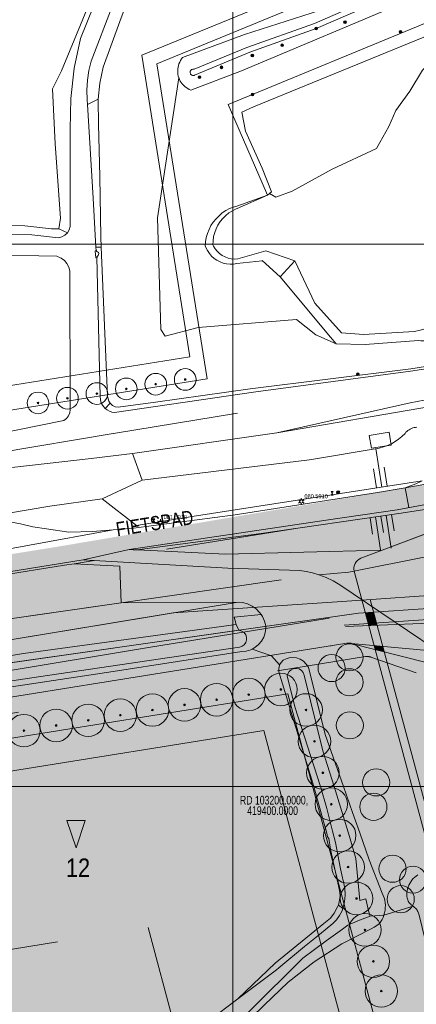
# Model space of a CAD drawing. Header units: metres. Extents: x 102313 to 104557, y 415820 to 422103.
# Tile 509 of 656: x 103161 to 103234, y 419360 to 419541. Entities that reach past the tile are written whole.
import ezdxf
from ezdxf.enums import TextEntityAlignment as Align

# ---------------------------------------------------------------- set-up
doc = ezdxf.new("R2010")
doc.units = ezdxf.units.M
doc.header["$MEASUREMENT"] = 0
for name, pattern in [('DGN Style 2', [121.043411, 72.626047, -48.417365]), ('DGN Style 3', [169.460776, 121.043411, -48.417365]), ('DGN Style 4', [193.790502, 96.834729, -48.417365, 0.121043, -48.417365]), ('DGN Style 5', [84.730388, 36.313023, -48.417365])]:
    doc.linetypes.add(name, pattern=pattern)
for name, color, linetype, lineweight in [('00-Beschermingszone binnenzijde', 41, 'Continuous', 0), ('00-Bouwgrens', 1, 'Continuous', 0), ('00-Bouwhoogten', 7, 'Continuous', 0), ('00-Coordinaten', 7, 'Continuous', 0), ('00-Exploitatie-BPGrens', 7, 'Continuous', 40), ('00-Fietspad', 6, 'Continuous', 0), ('00-kavel', 52, 'Continuous', 0), ('00-Rijweg', 2, 'Continuous', 0), ('00-scheidingslijn bouwhoogten', 1, 'DGN Style 2', 0), ('00-Straatbomen-nieuw', 73, 'Continuous', 0), ('00-Taludlijn', 3, 'DGN Style 2', 0), ('00-tekst26', 7, 'Continuous', 0), ('00-Water', 4, 'Continuous', 0), ('01-Best-Rijweg', 232, 'Continuous', 0), ('04- groen bovenwijks hatch', 91, 'Continuous', 0), ('04-best-rijweg hatch', 252, 'Continuous', 0), ('04-Drassig-Groen hatch', 73, 'Continuous', 0), ('04-fietspad hatch', 1, 'Continuous', 0), ('04-groen hatch', 93, 'Continuous', 0), ('04-Uitgifte-groot hatch', 31, 'Continuous', 0), ('04-water hatch', 141, 'Continuous', 0), ('05-Milieucategorie RW', 6, 'DGN Style 5', 0), ('afsluiters', 5, 'Continuous', 0), ('BOMEN', 7, 'Continuous', 0), ('Hek', 30, 'DGN Style 4', 0), ('Muur', 12, 'Continuous', 0), ('Oever_slootkant', 92, 'Continuous', 0), ('openbare verlichtingsobj  label', 2, 'Continuous', 0), ('openbare verlichtingsobject', 2, 'Continuous', 0), ('Rijbaan', 7, 'Continuous', 0), ('Terrein_bouwland', 92, 'Continuous', 0), ('Terrein_groenvoorziening', 3, 'Continuous', 0), ('Terrein_onbegroeid', 94, 'Continuous', 0), ('Terrein_weiland', 3, 'Continuous', 0), ('verkeersborden', 30, 'Continuous', 0), ('water', 2, 'Continuous', 0)]:
    doc.layers.add(name, color=color, linetype=linetype, lineweight=lineweight)
doc.styles.add('Style-WORKING', font='WORKING.shx')

# ---------------------------------------------------------------- blocks, each defined once
blk = doc.blocks.new('155')
at = {"layer": 'afsluiters'}
for p, q in [((0.2, 0.35), (-0.2, 0.35)), ((-0.2, -0.35), (0.2, 0.35)), ((-0.2, 0.35), (0.2, -0.35)), ((0.2, -0.35), (-0.2, -0.35))]:
    blk.add_line(p, q, dxfattribs=at)
blk = doc.blocks.new('145_24')
at = {"layer": 'BOMEN'}
h = blk.add_hatch(color=7, dxfattribs=at)
edge = h.paths.add_edge_path()
edge.add_arc((0, 0), 0.25, 0, 360)
blk.add_circle((0, 0), 0.25, dxfattribs=at)
blk = doc.blocks.new('125')
at = {"layer": 'verkeersborden'}
for p, q in [((0.212, 0.212), (-0.212, -0.212)), ((0.212, -0.212), (-0.212, 0.212))]:
    blk.add_line(p, q, dxfattribs=at)
blk.add_circle((0, 0), 0.3, dxfattribs=at)
blk = doc.blocks.new('135')
at = {"layer": 'openbare verlichtingsobject'}
for p, q in [((-0.52, 0.3), (-0.26, 0.15)), ((0, 0.3), (0, 0.6)), ((0.26, 0.15), (0.52, 0.3)), ((-0.52, -0.3), (-0.26, -0.15)), ((0, -0.6), (0, -0.3)), ((0.26, -0.15), (0.52, -0.3))]:
    blk.add_line(p, q, dxfattribs=at)
blk.add_circle((0, 0), 0.3, dxfattribs=at)

msp = doc.modelspace()

# ---------------------------------------------------------------- hatches: boundary and pattern name
at = {"layer": '04- groen bovenwijks hatch'}
for points in [[(103222.387, 419439.684, -0.3853873), (103223.612, 419442.073), (103228.007, 419443.732), (103260.227, 419455.895), (103267.019, 419457.782), (103242.811, 419453.332), (103236.925, 419452.256), (103234.953, 419451.888), (103232.468, 419451.431), (103230.326, 419451.037), (103217.223, 419449.109), (103202.138, 419446.856), (103206.548, 419430.381), (103161.872, 419423.221), (103178.281, 419425.552), (103195.824, 419428.044), (103195.951, 419428.062), (103223.147, 419431.925), (103224.44, 419432.013), (103223.808, 419434.376)], [(103093.979, 419412.339), (103091.372, 419428.676), (103118.588, 419433.13), (103172.373, 419441.791), (103180.832, 419443.673), (103202.138, 419446.856), (103206.548, 419430.381), (103161.872, 419423.221), (103155.47, 419422.311), (103132.903, 419418.578)]]:
    msp.add_hatch(color=256, dxfattribs=at).paths.add_polyline_path(points)
at = {"layer": '04-best-rijweg hatch'}
for points in [[(103232.468, 419451.431), (103232.077, 419453.561), (103269.458, 419459.866), (103630.473, 419607.968), (103679.145, 419627.935), (103772.275, 419666.141), (103771.447, 419668.159), (103772.316, 419668.529), (103772.56, 419668.779), (103784.329, 419673.798), (103790.112, 419676.264), (103789.285, 419672.256), (103788.916, 419670.468), (103774.906, 419664.542), (103755.021, 419656.361), (103735.243, 419648.013), (103718.499, 419640.845), (103704.117, 419634.656), (103689.735, 419628.467), (103683.868, 419626.19), (103678.001, 419623.913), (103661.849, 419617.335), (103645.697, 419610.757), (103642.883, 419609.45), (103640.61, 419608.395), (103640.624, 419608.357), (103640.07, 419608.144), (103636.951, 419606.909), (103626.837, 419602.903), (103623.501, 419601.582), (103610.333, 419596.741), (103596.619, 419591.208), (103595.495, 419590.754), (103573.951, 419582.131), (103569.402, 419580.329), (103564.854, 419578.526), (103542.696, 419569.514), (103520.537, 419560.501), (103507.346, 419555.046), (103494.155, 419549.59), (103475.594, 419541.914), (103466.521, 419538.192), (103457.448, 419534.47), (103448.654, 419530.85), (103434.886, 419525.182), (103421.118, 419519.515), (103409.69, 419514.811), (103398.262, 419510.106), (103396.499, 419509.364), (103390.333, 419506.769), (103380.819, 419502.694), (103371.304, 419498.62), (103362.913, 419495.075), (103346.435, 419488.041), (103324.814, 419479.112), (103303.192, 419470.184), (103292.94, 419465.932), (103287.883, 419463.835), (103282.826, 419461.738), (103283.125, 419461.007), (103277.442, 419459.36), (103267.019, 419457.782), (103242.811, 419453.332), (103236.925, 419452.256), (103234.953, 419451.888)], [(103223.612, 419442.073, 0.3853873), (103222.387, 419439.684), (103223.808, 419434.376), (103225.332, 419434.48), (103238.076, 419435.351), (103237.69, 419440.995, -0.4011568), (103238.814, 419443.521), (103241.317, 419444.542), (103277.442, 419459.36), (103267.019, 419457.782), (103260.227, 419455.895), (103228.007, 419443.732)], [(103081.74, 419427.1), (103081.455, 419428.878), (103082.97, 419429.121), (103167.552, 419442.677), (103232.077, 419453.561), (103232.468, 419451.431), (103230.326, 419451.037), (103217.223, 419449.109), (103180.832, 419443.673), (103172.373, 419441.791), (103118.588, 419433.13)]]:
    msp.add_hatch(color=256, dxfattribs=at).paths.add_polyline_path(points)
at = {"layer": '04-Drassig-Groen hatch'}
for points in [[(103226.492, 419430.149), (103225.965, 419432.118), (103292.651, 419436.676), (103374.538, 419458.76), (103584.282, 419543.302), (103602.708, 419538.83), (103602.719, 419536.769), (103584.435, 419541.207), (103375.175, 419456.86), (103292.983, 419434.694)], [(103226.606, 419429.723), (103226.492, 419430.149), (103292.983, 419434.694), (103375.175, 419456.86), (103584.435, 419541.207), (103602.719, 419536.769), (103602.735, 419533.794), (103602.742, 419532.569), (103602.556, 419524.188), (103601.438, 419516.72), (103600.455, 419513.723), (103596.358, 419496.398), (103594.868, 419489.72), (103600.06, 419524.402), (103600.242, 419532.59), (103600.229, 419535.007), (103584.607, 419538.798), (103375.896, 419454.673), (103293.313, 419432.4)], [(103586.666, 419500.823, 0.6159828), (103583.982, 419503.181), (103387.899, 419424.145), (103250.642, 419387.127, -0.4147622), (103248.189, 419388.541), (103238.824, 419423.526, 0.2891735), (103237.257, 419424.975), (103221.81, 419426.383), (103226.247, 419425.261), (103227.913, 419424.841), (103235.657, 419422.884, -0.2718558), (103237.099, 419421.462), (103247.177, 419383.815), (103247.178, 419383.811), (103388.631, 419421.96), (103581.888, 419499.857, -0.5065971), (103585.573, 419496.619)], [(103195.951, 419428.062), (103223.147, 419431.925), (103224.44, 419432.013), (103224.967, 419430.045), (103211.235, 419429.106)]]:
    msp.add_hatch(color=256, dxfattribs=at).paths.add_polyline_path(points)
at = {"layer": '04-fietspad hatch'}
msp.add_hatch(color=256, dxfattribs=at).paths.add_polyline_path([(103240.048, 419373.706), (103226.247, 419425.261), (103227.913, 419424.841), (103241.108, 419375.545), (103390.668, 419415.881), (103570.882, 419488.52), (103580.25, 419486.084), (103579.873, 419484.632), (103570.983, 419486.944), (103391.145, 419414.456)])
at = {"layer": '04-groen hatch'}
for points in [[(103238.756, 419443.496, 0.9413047), (103240.163, 419439.759), (103239.573, 419441.67), (103245.306, 419443.44), (103251.039, 419445.21), (103256.772, 419446.98), (103257.612, 419447.24), (103262.505, 419448.75), (103268.238, 419450.52), (103270.513, 419451.223), (103282.179, 419454.895), (103282.78, 419452.987), (103284.581, 419447.264), (103286.082, 419442.495), (103283.221, 419441.594), (103280.836, 419440.843), (103278.451, 419440.093), (103276.067, 419439.342), (103273.682, 419438.592), (103271.297, 419437.841), (103269.796, 419442.61), (103249.133, 419436.107), (103238.076, 419435.351), (103225.332, 419434.48), (103225.965, 419432.118), (103292.651, 419436.676), (103374.538, 419458.76), (103584.282, 419543.302), (103602.708, 419538.83), (103602.695, 419541.303), (103584.101, 419545.816), (103383.168, 419464.826), (103373.774, 419461.04), (103292.133, 419439.021), (103288.332, 419448.298), (103285.883, 419454.276), (103283.125, 419461.007), (103277.442, 419459.36), (103241.317, 419444.542), (103238.815, 419443.519), (103238.757, 419443.495)], [(103582.433, 419494.48, 0.6159828), (103579.75, 419496.839), (103389.267, 419420.06), (103249.63, 419382.401, -0.4147622), (103247.177, 419383.815), (103237.099, 419421.462, 0.2718558), (103235.657, 419422.884), (103227.913, 419424.841), (103241.108, 419375.545), (103390.668, 419415.881), (103570.882, 419488.52), (103580.25, 419486.084)], [(103221.81, 419426.383, 0.1019502), (103221.004, 419426.418), (103218.136, 419425.959), (103217.55, 419425.865), (103088.256, 419405.143, 0.4047969), (103083.42, 419398.683), (103083.659, 419396.81), (103209.722, 419417.015), (103210.11, 419417.077), (103212.982, 419406.346), (103225.601, 419359.207), (103230.772, 419339.887), (103398.111, 419384.681), (103410.33, 419387.952), (103571.976, 419454.265), (103574.031, 419462.167), (103578.269, 419478.464), (103579.873, 419484.632), (103570.983, 419486.944), (103391.145, 419414.456), (103240.048, 419373.706), (103226.247, 419425.261)]]:
    msp.add_hatch(color=256, dxfattribs=at).paths.add_polyline_path(points)
at = {"layer": '04-Uitgifte-groot hatch'}
msp.add_hatch(color=256, dxfattribs=at).paths.add_polyline_path([(103128.553, 419189.339, -0.0011262), (103128.557, 419189.325), (103129.846, 419184.51), (103129.912, 419184.264), (103131.125, 419179.73), (103168.057, 419187.279), (103264.698, 419213.149), (103230.772, 419339.887), (103225.601, 419359.207), (103212.982, 419406.346), (103210.11, 419417.077), (103083.659, 419396.81), (103086.465, 419374.776), (103093.317, 419320.97), (103108.788, 419263.176), (103128.487, 419189.584)])
at = {"layer": '04-water hatch'}
h = msp.add_hatch(color=256, dxfattribs=at)
h.paths.add_polyline_path([(103583.982, 419503.181, -0.6159828), (103586.666, 419500.823), (103585.573, 419496.619, -0.0833697), (103585.319, 419495.644), (103582.67, 419485.455), (103593.3, 419482.691), (103594.864, 419489.701), (103594.868, 419489.72), (103600.06, 419524.402), (103600.242, 419532.59), (103600.229, 419535.007), (103584.607, 419538.798), (103375.896, 419454.673), (103293.313, 419432.4), (103226.606, 419429.723), (103227.642, 419425.851), (103237.257, 419424.975, -0.2891735), (103238.824, 419423.526), (103248.189, 419388.541, 0.4147622), (103250.642, 419387.127), (103251.145, 419387.263), (103387.899, 419424.145)])
h.paths.add_polyline_path([(103362.083, 419421.325), (103359.791, 419430.236), (103383.698, 419436.683), (103465.101, 419469.495), (103468.54, 419460.962), (103386.626, 419427.944)])
h.paths.add_polyline_path([(103247.954, 419406.82), (103246.015, 419414.065), (103263.272, 419418.503), (103265.14, 419411.24)])
h.paths.add_polyline_path([(103316.567, 419419.614), (103314.699, 419426.878), (103353.039, 419437.219), (103354.907, 419429.954)])
h.paths.add_polyline_path([(103252.018, 419391.641), (103248.242, 419405.747), (103265.583, 419406.341), (103274.859, 419415.38), (103306.724, 419424.698), (103316.045, 419418.438), (103349.322, 419427.413), (103351.614, 419418.502)])
h.paths.add_polyline_path([(103413.018, 419449.58), (103410.139, 419456.722), (103443.753, 419470.27), (103446.632, 419463.129)])
h.paths.add_polyline_path([(103447.559, 419463.503), (103444.681, 419470.644), (103472.003, 419481.657), (103474.882, 419474.516)])
h.paths.add_polyline_path([(103244.651, 419419.162), (103242.675, 419426.544), (103265.021, 419428.071), (103265.533, 419420.589)])
h.paths.add_polyline_path([(103561.837, 419509.565), (103558.958, 419516.708), (103587.845, 419528.351), (103590.724, 419521.208)])
h.paths.add_polyline_path([(103561.462, 419498.416), (103558.023, 419506.949), (103585.822, 419518.154), (103589.261, 419509.621)])
h.paths.add_polyline_path([(103266.531, 419420.657), (103266.019, 419428.14), (103293.763, 419430.036), (103376.671, 419452.396), (103584.792, 419536.284), (103587.822, 419535.549), (103589.947, 419530.275), (103557.313, 419517.122), (103553.399, 419501.001), (103507.853, 419476.673), (103472.524, 419482.945), (103379.197, 419445.327), (103378.913, 419445.232), (103295.007, 419422.603)])
msp.add_hatch(color=256, dxfattribs=at).paths.add_polyline_path([(103087.275, 419411.265, 0.1186017), (103082.093, 419409.104), (103083.42, 419398.683, -0.4047969), (103088.256, 419405.143), (103217.55, 419425.865), (103218.136, 419425.959), (103221.004, 419426.418, -0.1019502), (103221.81, 419426.383), (103226.051, 419425.996), (103225.069, 419429.662), (103211.235, 419429.106), (103195.951, 419428.062), (103195.824, 419428.044), (103178.281, 419425.552), (103155.47, 419422.311), (103132.903, 419418.578)])

# ---------------------------------------------------------------- linework, layer by layer
at = {"layer": '00-Beschermingszone binnenzijde', "linetype": 'DGN Style 3', "flags": 128}
for points in [[(103081.377, 419449.218), (103087.193, 419450.14), (103107.104, 419453.297), (103177.88, 419465.088), (103177.955, 419465.1), (103266.054, 419479.436), (103332.029, 419506.263), (103341.329, 419510.167), (103419.22, 419542.869), (103478.818, 419567.07), (103510.778, 419580.047), (103574.219, 419606.241), (103574.332, 419606.287), (103626.621, 419627.05), (103677.746, 419647.979), (103697.412, 419656.029), (103747.545, 419678.654), (103760.528, 419689.492), (103767.665, 419694.172), (103799.308, 419711.469), (103800.055, 419711.857), (103800.334, 419711.992), (103823.339, 419722.897), (103964.454, 419770.371), (103968.423, 419772.245), (103977.509, 419776.109), (103997.059, 419784.271), (103999.099, 419785.258)], [(103999.904, 419749.236), (103945.564, 419729.618), (103865.475, 419698.605), (103856.373, 419694.29), (103817.988, 419676.094), (103809.425, 419671.414), (103801.965, 419667.336), (103785.858, 419658.531), (103771.079, 419646.195), (103770.438, 419645.682), (103769.374, 419644.92), (103768.263, 419644.229), (103767.109, 419643.612), (103766.49, 419643.319), (103713.543, 419619.424), (103712.97, 419619.176), (103712.893, 419619.145), (103641.677, 419589.992), (103641.481, 419589.913), (103589.361, 419569.218), (103556.277, 419555.558), (103516.166, 419539.903), (103458.113, 419516.548), (103417.868, 419500), (103415.973, 419499.221), (103389.925, 419487.982), (103352.433, 419472.071), (103325.492, 419460.953), (103279.058, 419441.543), (103279.028, 419441.531), (103279.026, 419441.53), (103274.707, 419440.318), (103206.085, 419429.152), (103184.416, 419425.626), (103113.598, 419413.828), (103113.443, 419413.803), (103087.34, 419409.664)]]:
    msp.add_lwpolyline(points, dxfattribs=at)
at = {"layer": '00-Bouwgrens'}
for p, q in [((103183.158, 419534.848), (103535.725, 419679.623)), ((103183.158, 419534.848), (103192.034, 419479.238)), ((103192.034, 419479.238), (103082.075, 419461.687)), ((103091.827, 419392.043), (103205.713, 419410.295)), ((103205.713, 419410.295), (103226.528, 419332.539))]:
    msp.add_line(p, q, dxfattribs=at)
at = {"layer": '00-Bouwgrens', "flags": 128}
msp.add_lwpolyline([(103225.155, 419464.736), (103225.536, 419462.366), (103229.189, 419462.954), (103228.808, 419465.324), (103225.155, 419464.736)], close=True, dxfattribs=at)
at = {"layer": '00-Bouwhoogten', "flags": 128}
msp.add_lwpolyline([(103171.059, 419388.656), (103172.747, 419393.718), (103169.372, 419393.718), (103171.059, 419388.656)], close=True, dxfattribs=at)
at = {"layer": '00-Coordinaten'}
for p, q in [((103200, 420000), (103200, 417600)), ((104100, 419500), (102600, 419500)), ((104100, 419400), (102600, 419400))]:
    msp.add_line(p, q, dxfattribs=at)
at = {"layer": '00-Exploitatie-BPGrens', "ltscale": 2, "const_width": 3, "flags": 128}
msp.add_lwpolyline([(103001.485, 419416.061), (103079.613, 419428.583), (103167.552, 419442.677), (103269.458, 419459.866), (103269.458, 419459.866), (103630.473, 419607.968), (103630.653, 419609.943), (103658.263, 419620.903), (103678.615, 419629.097), (103678.615, 419629.097), (103679.145, 419627.935), (103772.275, 419666.141)], dxfattribs=at)
at = {"layer": '00-Fietspad', "flags": 128}
msp.add_lwpolyline([(103051.937, 419422.223), (103118.588, 419433.13), (103172.373, 419441.791)], dxfattribs=at)
at = {"layer": '00-kavel', "flags": 128}
msp.add_lwpolyline([(103069.237, 419543.389), (103070.953, 419496.053), (103077.916, 419456.467), (103195.212, 419475.188), (103185.939, 419533.287), (103540.186, 419678.752)], dxfattribs=at)
msp.add_lwpolyline([(103230.772, 419339.887), (103410.33, 419387.952), (103571.976, 419454.265), (103556.573, 419395.032), (103501.004, 419181.34), (103495.242, 419182.844), (103496.252, 419186.714), (103488.511, 419188.735), (103487.501, 419184.865), (103330.808, 419225.773, 0.1299559), (103311.638, 419225.714), (103293.678, 419220.906), (103168.057, 419187.279), (103131.125, 419179.73), (103108.788, 419263.176), (103093.317, 419320.97), (103086.465, 419374.776), (103083.659, 419396.81), (103210.11, 419417.077), (103230.772, 419339.887)], format="xyb", close=True, dxfattribs=at)
at = {"layer": '00-Rijweg'}
for p, q in [((103228.007, 419443.732), (103260.227, 419455.895)), ((103223.612, 419442.073), (103228.007, 419443.732)), ((103240.048, 419373.706), (103222.387, 419439.684)), ((103249.133, 419436.107), (103223.788, 419434.375)), ((103241.108, 419375.545), (103225.332, 419434.48))]:
    msp.add_line(p, q, dxfattribs=at)
msp.add_arc((103224.318, 419440.202), 2, 110.68183, 194.98595, dxfattribs=at)
at = {"layer": '00-scheidingslijn bouwhoogten'}
for p, q in [((103095.929, 419359.829), (103184.372, 419374.003)), ((103184.372, 419374.003), (103204.529, 419298.702))]:
    msp.add_line(p, q, dxfattribs=at)
at = {"layer": '00-Straatbomen-nieuw'}
for centre, radius in [((103185.757, 419474.185), 2), ((103191.188, 419475.052), 2), ((103169.463, 419471.585), 2), ((103174.894, 419472.451), 2), ((103180.325, 419473.318), 2), ((103185.757, 419474.185), 0.15), ((103185.757, 419474.185), 0.1), ((103191.188, 419475.052), 0.15), ((103191.188, 419475.052), 0.1), ((103164.032, 419470.718), 2), ((103174.894, 419472.451), 0.15), ((103174.894, 419472.451), 0.1), ((103180.325, 419473.318), 0.15), ((103180.325, 419473.318), 0.1), ((103164.032, 419470.718), 0.15), ((103164.032, 419470.718), 0.1), ((103169.463, 419471.585), 0.15), ((103169.463, 419471.585), 0.1), ((103221.502, 419423.805), 2.5), ((103218.198, 419421.824), 2.5), ((103221.51, 419419.208), 2.5), ((103202.917, 419416.937), 3), ((103208.841, 419417.886), 3), ((103208.841, 419417.886), 3), ((103191.068, 419415.038), 3), ((103196.992, 419415.987), 3), ((103208.841, 419417.886), 0.15), ((103208.841, 419417.886), 0.15), ((103208.841, 419417.886), 0.1), ((103208.841, 419417.886), 0.1), ((103179.219, 419413.139), 3), ((103185.143, 419414.088), 3), ((103196.992, 419415.987), 0.15), ((103196.992, 419415.987), 0.1), ((103202.917, 419416.937), 0.15), ((103202.917, 419416.937), 0.1), ((103213.493, 419414.106), 3), ((103167.37, 419411.24), 3), ((103173.295, 419412.189), 3), ((103185.143, 419414.088), 0.15), ((103185.143, 419414.088), 0.1), ((103191.068, 419415.038), 0.15), ((103191.068, 419415.038), 0.1), ((103213.493, 419414.106), 0.15), ((103213.493, 419414.106), 0.1), ((103221.565, 419411.274), 2.5), ((103161.446, 419410.29), 3), ((103173.295, 419412.189), 0.15), ((103173.295, 419412.189), 0.1), ((103179.219, 419413.139), 0.15), ((103179.219, 419413.139), 0.1), ((103161.446, 419410.29), 0.15), ((103161.446, 419410.29), 0.1), ((103167.37, 419411.24), 0.15), ((103167.37, 419411.24), 0.1), ((103215.044, 419408.31), 3), ((103215.044, 419408.31), 0.15), ((103215.044, 419408.31), 0.1), ((103216.596, 419402.514), 3), ((103226.424, 419400.734), 2.5), ((103216.596, 419402.514), 0.15), ((103216.596, 419402.514), 0.1), ((103218.147, 419396.718), 3), ((103225.92, 419396.242), 2.5), ((103218.147, 419396.718), 0.15), ((103218.147, 419396.718), 0.1), ((103219.699, 419390.922), 3), ((103219.699, 419390.922), 0.15), ((103219.699, 419390.922), 0.1), ((103221.25, 419385.126), 3), ((103229.442, 419384.811), 2.5), ((103221.25, 419385.126), 0.15), ((103221.25, 419385.126), 0.1), ((103233.224, 419382.808), 2.5), ((103222.802, 419379.331), 3), ((103230.956, 419379.198), 2.5), ((103222.802, 419379.331), 0.15), ((103222.802, 419379.331), 0.1), ((103224.353, 419373.535), 3), ((103224.353, 419373.535), 0.15), ((103224.353, 419373.535), 0.1), ((103225.905, 419367.739), 3), ((103225.905, 419367.739), 0.15), ((103225.905, 419367.739), 0.1), ((103227.369, 419362.268), 3), ((103227.369, 419362.268), 0.15), ((103227.369, 419362.268), 0.1)]:
    msp.add_circle(centre, radius, dxfattribs=at)
at = {"layer": '00-Taludlijn', "linetype": 'Continuous'}
for p, q in [((103227.48, 419455.194), (103226.381, 419462.294)), ((103226.492, 419455.041), (103225.942, 419458.591)), ((103228.468, 419455.346), (103227.918, 419458.897)), ((103228.29, 419449.995), (103229.181, 419443.948)), ((103229.279, 419450.141), (103229.725, 419447.118)), ((103225.322, 419449.558), (103225.767, 419446.534)), ((103226.311, 419449.704), (103227.202, 419443.657)), ((103227.301, 419449.85), (103227.746, 419446.826))]:
    msp.add_line(p, q, dxfattribs=at)
at = {"layer": '00-Taludlijn'}
for p, q in [((103077.519, 419439.573), (103183.085, 419456.724)), ((103137.029, 419427.78), (103222.222, 419440.012)), ((103223.806, 419434.376), (103188.974, 419431.995)), ((103147.798, 419425.219), (103188.974, 419431.995)), ((103088.731, 419402.181), (103224.456, 419423.933)), ((103233.831, 419420.969), (103225.421, 419423.851))]:
    msp.add_line(p, q, dxfattribs=at)
at = {"layer": '00-Taludlijn', "flags": 128}
msp.add_lwpolyline([(103068.26, 419424.387), (103118.668, 419432.636), (103211.582, 419447.598)], dxfattribs=at)
at = {"layer": '00-Taludlijn', "extrusion": (0, 0, -1)}
msp.add_arc((-103224.773, 419421.959), 2, 80.8947, 108.91161, dxfattribs=at)
at = {"layer": '00-Water'}
for p, q in [((103292.651, 419436.676), (103223.147, 419431.925)), ((103178.281, 419425.552), (103223.147, 419431.925)), ((103088.256, 419405.143), (103221.004, 419426.418)), ((103235.657, 419422.884), (103221.81, 419426.383)), ((103155.47, 419422.311), (103178.281, 419425.552)), ((103218.136, 419425.959), (103217.55, 419425.865))]:
    msp.add_line(p, q, dxfattribs=at)
at = {"layer": '00-Water', "linetype": 'DGN Style 2'}
for p, q in [((103292.983, 419434.694), (103195.822, 419428.053)), ((103293.313, 419432.4), (103211.235, 419429.106)), ((103237.257, 419424.975), (103221.81, 419426.383))]:
    msp.add_line(p, q, dxfattribs=at)
at = {"layer": '00-Water', "linetype": 'DGN Style 2', "extrusion": (0, 0, -1)}
msp.add_arc((-103221.32, 419424.444), 2, 80.8947, 104.17951, dxfattribs=at)
at = {"layer": '01-Best-Rijweg'}
for p, q in [((103231.795, 419455.094), (103232.468, 419451.431)), ((103180.832, 419443.673), (103172.373, 419441.791))]:
    msp.add_line(p, q, dxfattribs=at)
at = {"layer": '01-Best-Rijweg', "flags": 128}
msp.add_lwpolyline([(103180.832, 419443.673), (103217.223, 419449.109), (103230.326, 419451.037), (103242.811, 419453.332)], dxfattribs=at)
at = {"layer": '04-Drassig-Groen hatch'}
for points in [[(103225.965, 419432.118), (103224.44, 419432.013), (103226.492, 419430.149), (103224.967, 419430.045)], [(103211.235, 419429.106), (103225.069, 419429.662), (103224.967, 419430.045)], [(103226.606, 419429.723), (103226.492, 419430.149), (103225.069, 419429.662), (103224.967, 419430.045)]]:
    msp.add_solid(points, dxfattribs=at)
at = {"layer": '04-fietspad hatch'}
for points in [[(103223.808, 419434.376), (103224.44, 419432.013), (103225.332, 419434.48), (103225.965, 419432.118)], [(103226.492, 419430.149), (103225.965, 419432.118), (103224.967, 419430.045), (103224.44, 419432.013)], [(103226.606, 419429.723), (103226.492, 419430.149), (103225.069, 419429.662), (103224.967, 419430.045)], [(103227.642, 419425.851), (103226.606, 419429.723), (103226.051, 419425.996), (103225.069, 419429.662)], [(103226.051, 419425.996), (103226.247, 419425.261), (103227.642, 419425.851), (103227.913, 419424.841)]]:
    msp.add_solid(points, dxfattribs=at)
at = {"layer": '04-water hatch'}
msp.add_solid([(103226.051, 419425.996), (103227.642, 419425.851), (103225.069, 419429.662), (103226.606, 419429.723)], dxfattribs=at)
at = {"layer": '05-Milieucategorie RW', "extrusion": (0, 0, -1)}
for radius in [150, 200, 300]:
    msp.add_arc((-103247.843, 419450.999), radius, 247.69472, 348.62944, dxfattribs=at)
at = {"layer": 'Hek', "flags": 128}
for points in [[(103170.704, 419441.082), (103168.929, 419440.796), (103102.088, 419430.02), (103031.387, 419418.428)], [(103179.137, 419440.622), (103170.704, 419441.082)], [(103179.395, 419433.863), (103179.137, 419440.622)], [(103200.583, 419429.873), (103200.209, 419431.194)], [(103200.583, 419429.873), (103201.092, 419428.792)]]:
    msp.add_lwpolyline(points, dxfattribs=at)
at = {"layer": 'Muur', "flags": 128}
for points in [[(103174.762, 419498.835), (103174.55, 419498.803), (103174.723, 419497.519), (103174.883, 419497.561)], [(103174.883, 419497.561), (103174.945, 419497.577), (103174.942, 419497.769), (103174.984, 419497.788), (103175.133, 419497.909), (103175.22, 419498.079), (103175.232, 419498.27), (103175.164, 419498.449), (103175.031, 419498.586), (103174.852, 419498.656), (103174.824, 419498.845), (103174.762, 419498.835)]]:
    msp.add_lwpolyline(points, dxfattribs=at)
at = {"layer": 'Oever_slootkant', "flags": 128}
for points in [[(103206.394, 419509.042), (103206.204, 419509.477), (103199.102, 419525.762), (103236.717, 419541.258), (103236.838, 419541.468), (103365.775, 419594.71), (103477.066, 419641.29)], [(103175.133, 419526.736), (103175.437, 419529.715), (103176.082, 419532.651), (103179.147, 419541.073), (103181.406, 419547.3), (103184.632, 419555.979), (103188.407, 419565.755), (103193.924, 419580.726), (103198.183, 419591.309), (103202.507, 419602.021), (103205.411, 419608.377), (103206.056, 419612.087), (103205.733, 419614.765), (103204.862, 419616.927), (103203.701, 419618.766), (103201.119, 419619.96), (103198.474, 419620.508), (103189.44, 419620.67), (103180.147, 419620.734), (103166.274, 419621.444), (103157.788, 419621.67), (103140.881, 419622.799)], [(103206.747, 419509.326), (103207.126, 419509.631), (103205.416, 419514.053), (103202.337, 419520.831), (103201.644, 419524.382), (103203.795, 419525.367), (103237.914, 419539.265), (103237.923, 419539.269)], [(103175.133, 419526.736), (103173.168, 419525.767)], [(103175.211, 419522.133), (103175.114, 419526.553), (103175.133, 419526.736)], [(103175.711, 419499.441), (103175.633, 419501.341), (103175.433, 419512.496), (103175.211, 419522.133)], [(103208.734, 419493.973), (103205.412, 419496.982), (103205.399, 419496.965), (103200.72, 419496.441), (103200.094, 419496.343), (103199.461, 419496.324), (103198.83, 419496.386), (103198.213, 419496.526), (103197.618, 419496.742), (103197.054, 419497.032), (103196.532, 419497.391), (103196.06, 419497.812), (103195.644, 419498.29), (103195.291, 419498.816), (103195.008, 419499.383), (103194.896, 419499.671), (103194.951, 419500.457), (103195.086, 419501.233), (103195.298, 419501.992), (103195.586, 419502.726), (103195.948, 419503.426), (103196.378, 419504.086), (103196.873, 419504.699), (103197.427, 419505.259), (103198.036, 419505.76), (103198.692, 419506.197), (103199.389, 419506.564), (103200.119, 419506.86), (103200.708, 419507.038), (103206.394, 419509.042)], [(103167.905, 419502.819), (103169.457, 419502.125)], [(103257.966, 419501.421), (103256.034, 419500.572), (103253.539, 419498.024), (103244.225, 419487.759), (103243.787, 419486.974), (103243.281, 419486.231), (103242.711, 419485.535), (103242.082, 419484.894), (103241.398, 419484.31), (103240.665, 419483.79), (103239.888, 419483.337), (103239.075, 419482.955), (103238.23, 419482.647), (103237.362, 419482.415), (103236.476, 419482.261), (103235.58, 419482.186), (103234.682, 419482.191), (103234.233, 419482.224), (103224.388, 419481.479), (103219.065, 419481.634)], [(103174.725, 419499.447), (103175.711, 419499.441)], [(103175.711, 419499.441), (103176.838, 419471.946), (103177.096, 419471.057), (103177.354, 419470.656)], [(103177.354, 419470.656), (103177.784, 419470.254), (103178.243, 419469.996), (103178.817, 419469.939), (103185.699, 419470.885), (103203.164, 419473.351), (103232.84, 419477.026), (103260.666, 419481.448), (103258.966, 419495.673)], [(103211.42, 419496.963), (103208.734, 419493.973)], [(103219.065, 419481.634), (103218.021, 419482.881), (103208.734, 419493.973)], [(103177.354, 419470.656), (103176.408, 419469.728)], [(103236.804, 419470.127), (103208.099, 419465.209)], [(103227.755, 419462.607), (103228.503, 419462.872), (103229.226, 419463.203), (103229.917, 419463.596), (103230.57, 419464.049), (103231.18, 419464.557), (103231.744, 419465.118), (103231.912, 419465.31), (103232.096, 419465.487), (103232.293, 419465.648), (103232.504, 419465.792), (103232.726, 419465.918), (103232.958, 419466.025), (103233.197, 419466.111), (103233.443, 419466.178), (103233.693, 419466.223), (103233.947, 419466.247)], [(103181.474, 419461.371), (103183.249, 419456.466)], [(103183.249, 419456.466), (103214.099, 419460.251), (103226.985, 419462.408), (103227.755, 419462.607)], [(103183.249, 419456.466), (103175.857, 419453.034)], [(103175.857, 419453.034), (103166.208, 419451.691)], [(103166.208, 419451.691), (103150.9, 419449.114)], [(103200.209, 419431.194), (103205.18, 419431.726)], [(103203.525, 419425.343), (103204.038, 419425.616), (103204.705, 419426.152), (103205.261, 419426.802), (103205.687, 419427.543), (103205.967, 419428.351), (103206.092, 419429.197), (103206.095, 419429.612), (103205.851, 419430.501), (103205.457, 419431.334), (103205.199, 419431.7), (103205.18, 419431.726)], [(103081.913, 419411.56), (103114.911, 419416.827), (103161.37, 419424.497), (103200.583, 419429.873)], [(103203.525, 419425.343), (103203.283, 419425.215), (103202.467, 419424.96), (103201.617, 419424.862), (103177.912, 419421.177), (103125.26, 419413.286), (103102.21, 419409.658), (103080.053, 419406.386), (103057.083, 419400)], [(103208.616, 419422.394), (103208.865, 419422.841), (103209.28, 419423.263), (103209.793, 419423.558), (103210.366, 419423.706), (103210.992, 419423.768), (103211.712, 419423.69), (103212.398, 419423.457), (103213.016, 419423.079), (103213.536, 419422.575), (103213.933, 419421.97), (103217.03, 419409.553), (103220.38, 419400)], [(103214.921, 419400), (103208.456, 419421.158), (103208.437, 419421.75), (103208.577, 419422.324), (103208.616, 419422.394)], [(103219.447, 419378.115), (103219.682, 419378.994), (103219.76, 419379.902), (103219.679, 419380.809), (103217.988, 419388.416), (103217.696, 419390.382), (103217.459, 419390.68), (103217.342, 419391.394), (103216.693, 419393.539), (103214.921, 419400)], [(103220.38, 419400), (103222.065, 419395.197), (103223.39, 419391.417), (103225.131, 419386.453), (103227.539, 419380.308), (103227.733, 419379.887), (103227.889, 419379.45), (103228.005, 419379.001), (103228.08, 419378.543), (103228.115, 419378.081), (103228.109, 419377.617), (103228.061, 419377.155), (103227.972, 419376.7), (103227.844, 419376.255)], [(103234.109, 419383.663), (103233.809, 419383.464), (103233.527, 419383.239), (103233.266, 419382.991), (103233.027, 419382.721), (103232.813, 419382.431), (103232.624, 419382.124), (103232.463, 419381.802), (103232.33, 419381.467), (103232.226, 419381.122), (103232.153, 419380.77), (103232.102, 419380.557), (103232.069, 419380.34), (103232.054, 419380.122), (103232.059, 419379.903), (103232.081, 419379.685), (103232.122, 419379.47), (103232.181, 419379.259), (103232.258, 419379.054), (103232.352, 419378.857), (103232.463, 419378.668), (103232.589, 419378.489), (103232.729, 419378.321), (103232.884, 419378.166), (103233.051, 419378.024), (103233.229, 419377.898)], [(103200.907, 419360.809), (103207.81, 419367.374), (103216.759, 419374.729), (103218.012, 419375.678), (103218.7, 419376.622), (103219.253, 419377.651), (103219.447, 419378.115)], [(103220.279, 419377.458), (103219.447, 419378.115)], [(103303.296, 419102.555), (103303.204, 419104.821), (103302.924, 419107.071), (103302.456, 419109.29), (103264.086, 419260.206), (103253.695, 419300.3), (103240.916, 419349.208), (103234.367, 419376.238), (103234.323, 419376.425), (103234.264, 419376.609), (103234.193, 419376.788), (103234.109, 419376.961), (103234.012, 419377.127), (103233.904, 419377.284), (103233.786, 419377.431), (103233.659, 419377.567), (103233.523, 419377.691), (103233.379, 419377.801), (103233.229, 419377.898)], [(103225.334, 419376.074), (103227.844, 419376.255)], [(103227.844, 419376.255), (103227.689, 419375.852), (103227.502, 419375.464), (103227.283, 419375.093), (103227.034, 419374.74), (103226.56, 419374.366), (103226.056, 419374.032), (103225.527, 419373.739)], [(103225.527, 419373.739), (103220.099, 419370.951), (103214.963, 419367.655), (103210.167, 419363.882), (103205.755, 419359.666), (103196.451, 419350.613), (103188.009, 419340.75), (103180.499, 419330.16), (103173.986, 419318.931)]]:
    msp.add_lwpolyline(points, dxfattribs=at)
at = {"layer": 'Rijbaan', "flags": 128}
for points in [[(103180.832, 419443.673), (103217.223, 419449.109), (103230.326, 419451.037), (103242.811, 419453.332), (103267.019, 419457.782)], [(103245.297, 419457.429), (103238.644, 419456.278), (103231.795, 419455.094)], [(103231.795, 419455.094), (103226.644, 419454.203), (103200.437, 419450.108), (103181.676, 419447.66), (103177.895, 419447.343)], [(103177.895, 419447.343), (103174.114, 419447.026), (103169.708, 419446.919), (103165.595, 419447.524), (103163.102, 419447.89), (103160.809, 419448.458), (103158.483, 419448.869), (103156.135, 419449.123), (103153.775, 419449.216), (103150.9, 419449.114)], [(103146.951, 419441.683), (103177.895, 419447.343)], [(103180.832, 419443.673), (103172.373, 419441.791)], [(103172.373, 419441.791), (103118.588, 419433.13), (103061.348, 419423.763), (103032.027, 419419.224)]]:
    msp.add_lwpolyline(points, dxfattribs=at)
at = {"layer": 'Terrein_bouwland', "flags": 128}
for points in [[(103208.616, 419422.394), (103207.1, 419424.1), (103203.525, 419425.343)], [(103233.229, 419377.898), (103227.844, 419376.255)]]:
    msp.add_lwpolyline(points, dxfattribs=at)
at = {"layer": 'Terrein_groenvoorziening', "flags": 128}
for points in [[(103236.049, 419549.907), (103215.06, 419540.735), (103202.583, 419536.267), (103192.828, 419532.266), (103192.675, 419532.285), (103192.573, 419532.274), (103192.474, 419532.246), (103192.381, 419532.201), (103192.298, 419532.14), (103192.227, 419532.066), (103192.17, 419531.98), (103192.129, 419531.886), (103192.105, 419531.786), (103192.099, 419531.683), (103192.111, 419531.581), (103192.141, 419531.483), (103192.188, 419531.391), (103192.251, 419531.309), (103192.326, 419531.239), (103192.413, 419531.184), (103192.508, 419531.145), (103192.609, 419531.123), (103192.712, 419531.119), (103192.814, 419531.134), (103192.912, 419531.166), (103203.131, 419535.413), (103215.354, 419539.803), (103234.574, 419548.117)], [(103232.903, 419545.189), (103201.581, 419531.955), (103192.237, 419528.403), (103191.935, 419528.535), (103191.645, 419528.693), (103191.37, 419528.876), (103191.112, 419529.082), (103190.873, 419529.309), (103190.654, 419529.556), (103190.458, 419529.821), (103190.285, 419530.102), (103190.137, 419530.397), (103190.049, 419530.619), (103190.015, 419530.703)], [(103175.857, 419453.034), (103182.214, 419448.134), (103192.458, 419449.773), (103234.891, 419456.347)], [(103234.891, 419456.347), (103233.716, 419455.828), (103231.795, 419455.094)], [(103182.304, 419443.605), (103205.19, 419446.642), (103230.622, 419450.322), (103243.011, 419452.252)], [(103170.704, 419441.082), (103174.374, 419441.674)], [(103215.834, 419439.029), (103217.173, 419438.514), (103218.463, 419437.887), (103219.695, 419437.153), (103239.789, 419423.644), (103245.994, 419400)]]:
    msp.add_lwpolyline(points, dxfattribs=at)
at = {"layer": 'Terrein_onbegroeid', "flags": 128}
for points in [[(103166.711, 419528.63), (103168.389, 419531.986), (103173.487, 419544.311)], [(103167.905, 419502.819), (103168.163, 419504.819), (103167.227, 419518.499), (103166.711, 419528.63)], [(103118.843, 419502.964), (103131.123, 419503.819), (103149.256, 419503.722), (103161.581, 419503.367), (103166.518, 419502.819), (103167.905, 419502.819)], [(103258.316, 419455.173), (103227.507, 419443.543), (103198.631, 419442.85), (103182.304, 419443.605)], [(103182.304, 419443.605), (103181.568, 419443.639), (103180.832, 419443.673)], [(103174.374, 419441.674), (103172.373, 419441.791)], [(103215.834, 419439.029), (103214.695, 419439.368), (103213.536, 419439.626), (103212.361, 419439.801), (103199.04, 419440.229), (103174.374, 419441.674)], [(103236.197, 419442.448), (103221.364, 419439.512), (103215.834, 419439.029)]]:
    msp.add_lwpolyline(points, dxfattribs=at)
at = {"layer": 'Terrein_weiland', "flags": 128}
for points in [[(103190.015, 419530.703), (103189.92, 419531.019), (103189.853, 419531.342), (103189.814, 419531.67), (103189.803, 419532), (103189.821, 419532.329), (103189.868, 419532.656), (103189.942, 419532.977), (103190.044, 419533.291), (103190.173, 419533.595), (103190.328, 419533.886), (103190.507, 419534.163), (103190.71, 419534.424), (103202.142, 419538.705), (103215.97, 419543.09), (103238.024, 419552.745), (103258.169, 419561.13), (103284.555, 419574.22), (103310.668, 419583.648), (103365.323, 419605.727)], [(103219.065, 419481.634), (103215.314, 419483.286), (103211.742, 419486.143), (103193.565, 419484.635), (103187.465, 419483.014), (103186.719, 419484.292), (103186.08, 419504.852), (103190.015, 419530.703)], [(103200.987, 419433.972), (103199.493, 419433.725), (103170.849, 419428.995), (103124.747, 419421.443), (103081.328, 419415.075), (103078.7, 419412.979), (103075.898, 419410.744), (103065.651, 419408.272), (103064.297, 419409.18), (103063.384, 419409.792), (103062.62, 419410.304), (103030.636, 419405.214)], [(103111.179, 419423.743), (103137.029, 419427.78), (103179.395, 419433.863)], [(103200.987, 419433.972), (103179.395, 419433.863)], [(103205.18, 419431.726), (103204.925, 419432.087), (103204.271, 419432.737), (103203.515, 419433.265), (103202.679, 419433.653), (103201.789, 419433.892), (103200.987, 419433.972)]]:
    msp.add_lwpolyline(points, dxfattribs=at)
at = {"layer": 'water', "flags": 128}
for points in [[(103084.673, 419621.48), (103085.414, 419621.473), (103113.867, 419619.787), (103121.485, 419618.694), (103140.95, 419617.628), (103167.262, 419616.543), (103196.074, 419615.57), (103198.04, 419615.802), (103198.816, 419615.706), (103199.461, 419615.456), (103200.031, 419615.065), (103200.496, 419614.553), (103200.833, 419613.949), (103201.24, 419610.733), (103171.888, 419537.966), (103170.693, 419532.467), (103170.06, 419526.875), (103169.996, 419521.248), (103169.976, 419503.652), (103169.968, 419503.292)], [(103196.727, 419619.194), (103199.986, 419618.871), (103201.535, 419618.032), (103202.567, 419616.802), (103204.043, 419612.511), (103203.807, 419611.076), (103203.37, 419609.302), (103202.78, 419607.573), (103195.892, 419590.203), (103181.619, 419554.012), (103173.845, 419533.775), (103173.405, 419532.019), (103173.136, 419530.23), (103173.04, 419528.422), (103173.119, 419526.614), (103173.168, 419525.767)], [(103239.234, 419535.878), (103238.54, 419535.689), (103237.062, 419534.367), (103234.961, 419532.111), (103232.628, 419528.221), (103230.06, 419524.643)], [(103173.168, 419525.767), (103174.182, 419508.465), (103174.725, 419499.447)], [(103230.06, 419524.643), (103228.738, 419521.687), (103227.104, 419518.731), (103226.482, 419517.642), (103218.314, 419513.83), (103210.924, 419509.785), (103207.89, 419508.696), (103206.747, 419509.326)], [(103206.394, 419509.042), (103200.759, 419506.613), (103200.568, 419506.531), (103199.891, 419506.186), (103199.254, 419505.771), (103198.664, 419505.291), (103198.128, 419504.752), (103197.651, 419504.16), (103197.239, 419503.521), (103196.897, 419502.843), (103196.627, 419502.132), (103196.434, 419501.396), (103196.319, 419500.645), (103196.284, 419499.886), (103196.392, 419499.668), (103196.706, 419499.157), (103197.085, 419498.693), (103197.523, 419498.284), (103198.011, 419497.937), (103198.541, 419497.657), (103199.104, 419497.451), (103199.689, 419497.321), (103200.286, 419497.271), (103200.887, 419497.3), (103206.038, 419498.797), (103211.42, 419496.963)], [(103206.394, 419509.042), (103206.747, 419509.326)], [(103169.457, 419502.125), (103169.002, 419501.671), (103168.45, 419501.343), (103167.834, 419501.161), (103162.894, 419501.711), (103146.761, 419502.113), (103119.798, 419502.935), (103118.843, 419502.964)], [(103169.968, 419503.292), (103169.785, 419502.677), (103169.457, 419502.125)], [(103169.901, 419495.083), (103169.71, 419495.786), (103169.37, 419496.431), (103168.898, 419496.987), (103168.317, 419497.427), (103167.527, 419497.768), (103154.073, 419498.044), (103119.798, 419499.299), (103118.787, 419499.336), (103118.814, 419501.078)], [(103174.762, 419498.835), (103174.725, 419499.447)], [(103176.408, 419469.728), (103176.089, 419470.083), (103175.833, 419470.485), (103175.649, 419470.925), (103175.54, 419471.389), (103175.51, 419471.893), (103174.883, 419497.561)], [(103261.281, 419496.658), (103260.655, 419495.943), (103260.418, 419495.638), (103261.69, 419480.941), (103232.754, 419476.587), (103204.235, 419472.752)], [(103236.85, 419484.837), (103235.71, 419484.45), (103234.546, 419484.139), (103233.472, 419483.924), (103224.07, 419483.323), (103220.033, 419483.638), (103215.089, 419489.109), (103211.42, 419496.963)], [(103168.812, 419467.461), (103169.297, 419467.839), (103169.669, 419468.329), (103169.903, 419468.898), (103169.983, 419469.508), (103169.95, 419469.899), (103169.901, 419495.083)], [(103204.235, 419472.752), (103178.123, 419468.966)], [(103208.099, 419465.209), (103232.703, 419470.737), (103236.585, 419471.506), (103236.804, 419471.549)], [(103176.408, 419469.728), (103176.782, 419469.432), (103177.2, 419469.203), (103177.651, 419469.046), (103178.123, 419468.966)], [(103086.277, 419451.997), (103086.208, 419452.289), (103086.183, 419453.089), (103086.318, 419453.878), (103087.554, 419454.906), (103089.71, 419454.869), (103090.089, 419454.206), (103090.597, 419453.636), (103091.213, 419453.185), (103091.909, 419452.871), (103092.655, 419452.709), (103093.418, 419452.705), (103094.114, 419452.844), (103103.286, 419454.129), (103111.778, 419456.02), (103114.903, 419456.716), (103121.039, 419458.425), (103147.189, 419463.116), (103168.812, 419467.461)], [(103208.099, 419465.209), (103181.474, 419461.371)], [(103173.853, 419460.497), (103181.474, 419461.371)], [(103086.277, 419451.997), (103086.391, 419451.51), (103086.725, 419450.783), (103087.196, 419450.136), (103087.787, 419449.596), (103088.473, 419449.184), (103089.227, 419448.916), (103090.019, 419448.803), (103090.411, 419448.806), (103108.398, 419451.138), (103145.921, 419456.927), (103156.999, 419458.564), (103173.853, 419460.497)], [(103201.092, 419428.792), (103155.47, 419422.311), (103126.403, 419417.569), (103081.672, 419410.37), (103048.725, 419401.71), (103036.938, 419400)], [(103053.567, 419400), (103079.64, 419407.459), (103107.693, 419411.667), (103162.489, 419419.969), (103201.203, 419425.696), (103201.678, 419425.842), (103202.084, 419426.131), (103202.377, 419426.532), (103202.529, 419427.006), (103202.524, 419427.504), (103202.362, 419427.974), (103202.06, 419428.369), (103201.649, 419428.649), (103201.092, 419428.792)], [(103218.657, 419400), (103216.569, 419406.543), (103213.155, 419420.543), (103212.961, 419421.01), (103212.632, 419421.393), (103212.2, 419421.656), (103211.708, 419421.771), (103211.205, 419421.728), (103210.739, 419421.53), (103210.359, 419421.198), (103210.1, 419420.763), (103209.999, 419420.373), (103211.412, 419414.654), (103216.124, 419400)], [(103216.124, 419400), (103217.295, 419395.918), (103218.355, 419391.749), (103218.944, 419389.664), (103219.823, 419384.78), (103220.646, 419381.207), (103220.683, 419379.937), (103220.56, 419378.684), (103220.279, 419377.458)], [(103224.51, 419379.291), (103223.437, 419378.937), (103222.686, 419386.677), (103221.507, 419390.787), (103218.657, 419400)], [(103225.334, 419376.074), (103225.038, 419377.082), (103224.51, 419379.291)], [(103220.124, 419377.031), (103220.279, 419377.458)], [(103173.986, 419318.931), (103174.965, 419321.709), (103177.729, 419328.222), (103180.843, 419333.226), (103186.124, 419339.958), (103191.841, 419346.914), (103197.674, 419353.897), (103203.066, 419358.576), (103212.872, 419368.312), (103217.226, 419371.514), (103220.208, 419373.648), (103221.222, 419374.419), (103223.368, 419375.306), (103225.334, 419376.074)], [(103200.907, 419360.809), (103208.044, 419366.183), (103208.491, 419366.555), (103213.175, 419370.454), (103215.979, 419372.708), (103218.426, 419374.725), (103219.117, 419375.396), (103219.689, 419376.171), (103220.124, 419377.031)], [(103153.352, 419221.788), (103160.205, 419273.763), (103162.036, 419286.906), (103162.623, 419292.79), (103163.743, 419299.531), (103166.467, 419312.516), (103172.334, 419325.131), (103178.733, 419334.936), (103184.448, 419343.481), (103190.146, 419351.044), (103193.77, 419355.434), (103200.907, 419360.809)]]:
    msp.add_lwpolyline(points, dxfattribs=at)

# ---------------------------------------------------------------- block references
at = {"layer": 'afsluiters'}
for p in [(103218.309, 419454.047), (103185.371, 419449.019)]:
    msp.add_blockref('155', p, dxfattribs=at)
at = {"layer": 'BOMEN'}
for p in [(103220.675, 419540.956), (103215.354, 419539.803), (103230.935, 419539.182), (103209.089, 419536.688), (103203.574, 419534.818), (103197.879, 419532.621), (103193.828, 419530.817), (103203.621, 419527.591), (103223.057, 419476.042)]:
    msp.add_blockref('145_24', p, dxfattribs=at)
at = {"layer": 'openbare verlichtingsobject'}
for p in [(103212.59, 419452.548), (103186.611, 419448.7)]:
    msp.add_blockref('135', p, dxfattribs=at)
at = {"layer": 'verkeersborden'}
msp.add_blockref('125', (103219.393, 419454.24), dxfattribs=at)

# ---------------------------------------------------------------- texts
at = {"layer": '00-Bouwhoogten', "style": 'Style-WORKING', "width": 0.882353}
msp.add_text('12', height=3.4, dxfattribs=at).set_placement((103169.185, 419386.713), align=Align.TOP_LEFT)
at = {"layer": '00-Coordinaten', "insert": (103201.29, 419398.263), "char_height": 1.6, "attachment_point": 1, "rotation": 0.00001, "line_spacing_factor": 0.722889, "style": 'Style-WORKING'}
msp.add_mtext('\\H1x;\\W0.75;RD 103200.0000,\\P   419400.0000', dxfattribs=at)
at = {"layer": '00-tekst26', "style": 'Style-WORKING', "width": 0.846154}
msp.add_text('FIETSPAD', height=2.6, rotation=9.29375, dxfattribs=at).set_placement((103178.658, 419446.1))
at = {"layer": 'openbare verlichtingsobj  label', "style": 'Style-WORKING'}
for s, p in [('080 5910', (103213.19, 419453.148)), ('081 5910', (103187.211, 419449.3))]:
    msp.add_text(s, height=0.75, dxfattribs=at).set_placement(p)

doc.saveas('drawing.dxf')
